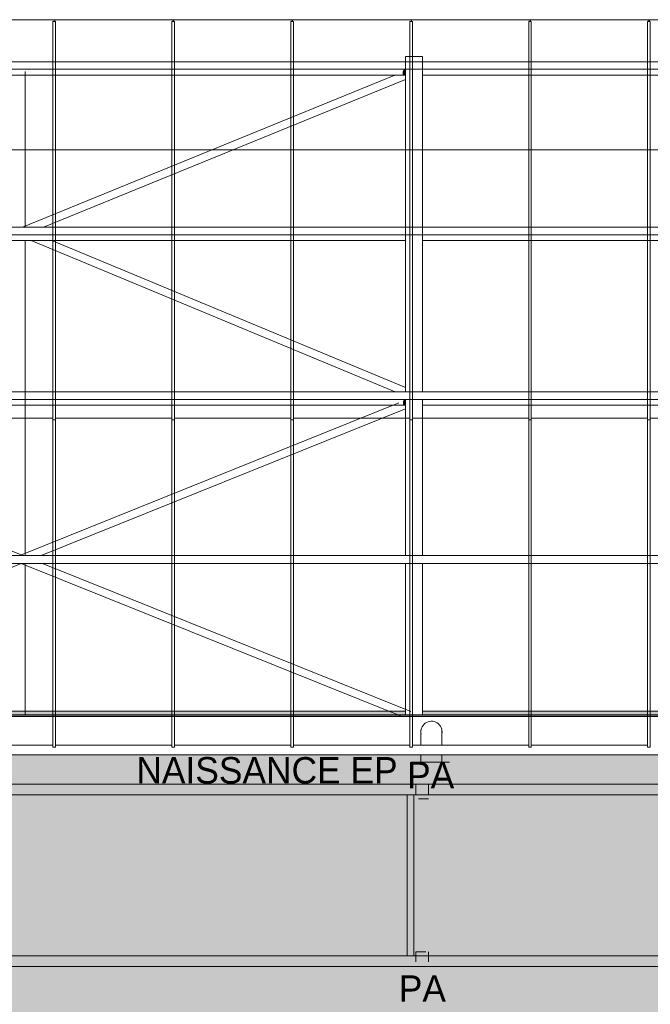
# Model space of a CAD drawing. Header units: millimetres. Extents: x 52659 to 1698020, y -10054 to 104697.
# Tile 313 of 363: x 335729 to 340500, y 18728 to 26185. Entities that reach past the tile are written whole.
import ezdxf

# ---------------------------------------------------------------- set-up
doc = ezdxf.new("R2010")
doc.units = ezdxf.units.MM
doc.header["$MEASUREMENT"] = 0
doc.linetypes.add('Tirets petits', pattern=[125, 75, -50])
for name, color, linetype in [('02-06 Poutre.Construction', 7, 'Continuous'), ('05-02 Cotation 200ème 100ème.Cotations', 7, 'Continuous'), ('06-02 Texte 200ème 100ème.Texte', 7, 'Continuous'), ('08-01 2D Dessin général.2D', 7, 'Continuous'), ('08-01 hachures', 7, 'Continuous'), ('A-ROOF-____-OTLN.Modèle IFC', 7, 'Continuous'), ('M-EQPM-____-OTLN.Modèle IFC', 7, 'Continuous'), ('S-BEAM-____-OTLN.Modèle IFC', 7, 'Continuous')]:
    doc.layers.add(name, color=color, linetype=linetype)
doc.styles.add('STYLE_GENERE_2', font='txt')
doc.styles.add('STYLE_GENERE_3', font='ARIALN.TTF')
doc.dimstyles.new('STYLE_GENERE__5', dxfattribs={"dimtxt": 200, "dimasz": 95, "dimexe": 0.18, "dimexo": 100, "dimgap": 0, "dimtad": 0, "dimtih": 1, "dimtoh": 1, "dimlfac": 0.001, "dimzin": 0, "dimdsep": 46, "dimtxsty": 'STYLE_GENERE_3', "dimblk": 'ARROWHEAD_6', "dimblk1": 'ARROWHEAD_6', "dimblk2": 'ARROWHEAD_6', "dimcen": 0.09, "dimclrd": 7, "dimclre": 7, "dimclrt": 7, "dimazin": 0, "dimtfac": 1, "dimtdec": 4, "dimtmove": 0, "dimatfit": 3, "dimfxl": 1, "dimtolj": 1, "dimtzin": 0, "dimarcsym": 0})

# ---------------------------------------------------------------- blocks, each defined once
blk = doc.blocks.new('*D844', base_point=(261781.6, 40089))
at = {"layer": '05-02 Cotation 200ème 100ème.Cotations', "color": 7, "linetype": 'Continuous', "lineweight": 13, "transparency": 16777216}
for p, q in [((267471.6, 25106.5), (267471.6, 25294)), ((347724.3, 25106.5), (347724.3, 25294)), ((267471.6, 25200.2), (307285.1, 25200.2)), ((307910.8, 25200.2), (347724.3, 25200.2)), ((347724.3, 25200.2), (347799.3, 25200.2))]:
    blk.add_line(p, q, dxfattribs=at)
at = {"layer": '05-02 Cotation 200ème 100ème.Cotations', "color": 7, "linetype": 'Continuous', "lineweight": 25, "transparency": 16777216}
for p, q in [((267521.6, 25250.2), (267421.6, 25150.2)), ((347674.3, 25150.2), (347774.3, 25250.2))]:
    blk.add_line(p, q, dxfattribs=at)
at = {"layer": '05-02 Cotation 200ème 100ème.Cotations', "color": 7, "lineweight": 9, "transparency": 16777216, "insert": (307309.9, 25100.2), "char_height": 200, "attachment_point": 7, "style": 'STYLE_GENERE_3'}
blk.add_mtext('\\A1;80,25', dxfattribs=at)
blk = doc.blocks.new('ARROWHEAD_6')
at = {"color": 0, "linetype": 'Continuous', "lineweight": 0}
for p, q in [((0, 0), (-1, 0)), ((-0.5, -0.5), (0.5, 0.5))]:
    blk.add_line(p, q, dxfattribs=at)

msp = doc.modelspace()

# ---------------------------------------------------------------- hatches: boundary and pattern name
at = {"layer": '02-06 Poutre.Construction', "linetype": 'Continuous', "lineweight": 0, "true_color": 0xbfbfbf}
for points in [[(335976.347, 23168.223), (335979.78, 23168.223), (335979.78, 26171.975), (335989.78, 26171.975), (335989.78, 26184.777), (335976.345, 26184.777), (335976.345, 23168.582)], [(335989.78, 26171.975), (335998.593, 26171.975), (335996.406, 26184.777), (335989.78, 26184.777)], [(336876.347, 23168.223), (336879.78, 23168.223), (336879.78, 26171.975), (336889.78, 26171.975), (336889.78, 26184.777), (336876.345, 26184.777), (336876.345, 23168.582)], [(336889.78, 26171.975), (336898.593, 26171.975), (336896.406, 26184.777), (336889.78, 26184.777)], [(337776.347, 23168.223), (337779.78, 23168.223), (337779.78, 26171.975), (337789.78, 26171.975), (337789.78, 26184.777), (337776.345, 26184.777), (337776.345, 23168.582)], [(337789.78, 26171.975), (337798.593, 26171.975), (337796.406, 26184.777), (337789.78, 26184.777)], [(338676.347, 23168.223), (338679.78, 23168.223), (338679.78, 26171.975), (338689.78, 26171.975), (338689.78, 26184.777), (338676.345, 26184.777), (338676.345, 23168.582)], [(338689.78, 26171.975), (338698.593, 26171.975), (338696.406, 26184.777), (338689.78, 26184.777)], [(339576.347, 23168.223), (339579.78, 23168.223), (339579.78, 26171.975), (339589.78, 26171.975), (339589.78, 26184.777), (339576.345, 26184.777), (339576.345, 23168.582)], [(339589.78, 26171.975), (339598.593, 26171.975), (339596.406, 26184.777), (339589.78, 26184.777)], [(340476.347, 23168.223), (340479.78, 23168.223), (340479.78, 26171.975), (340489.78, 26171.975), (340489.78, 26184.777), (340476.345, 26184.777), (340476.345, 23168.582)], [(340489.78, 26171.975), (340498.593, 26171.975), (340496.406, 26184.777), (340489.78, 26184.777)], [(335976.349, 23016.643), (335979.78, 23016.643), (335979.78, 23168.223), (335976.347, 23168.223), (335976.347, 23016.995)], [(336876.349, 23016.643), (336879.78, 23016.643), (336879.78, 23168.223), (336876.347, 23168.223), (336876.347, 23016.995)], [(337776.349, 23016.643), (337779.78, 23016.643), (337779.78, 23168.223), (337776.347, 23168.223), (337776.347, 23016.995)], [(338676.349, 23016.643), (338679.78, 23016.643), (338679.78, 23168.223), (338676.347, 23168.223), (338676.347, 23016.995)], [(339576.349, 23016.643), (339579.78, 23016.643), (339579.78, 23168.223), (339576.347, 23168.223), (339576.347, 23016.995)], [(340476.349, 23016.643), (340479.78, 23016.643), (340479.78, 23168.223), (340476.347, 23168.223), (340476.347, 23016.995)], [(335976.351, 22863.144), (335979.78, 22863.144), (335979.78, 23016.643), (335976.349, 23016.643), (335976.349, 22863.487)], [(336876.351, 22863.144), (336879.78, 22863.144), (336879.78, 23016.643), (336876.349, 23016.643), (336876.349, 22863.487)], [(337776.351, 22863.144), (337779.78, 22863.144), (337779.78, 23016.643), (337776.349, 23016.643), (337776.349, 22863.487)], [(338676.351, 22863.144), (338679.78, 22863.144), (338679.78, 23016.643), (338676.349, 23016.643), (338676.349, 22863.487)], [(339576.351, 22863.144), (339579.78, 22863.144), (339579.78, 23016.643), (339576.349, 23016.643), (339576.349, 22863.487)], [(340476.351, 22863.144), (340479.78, 22863.144), (340479.78, 23016.643), (340476.349, 23016.643), (340476.349, 22863.487)], [(335976.351, 22708.37), (335976.353, 22708.037), (335979.78, 22708.037), (335979.78, 22854.271), (335979.78, 22863.144), (335976.351, 22863.144)], [(336876.351, 22708.37), (336876.353, 22708.037), (336879.78, 22708.037), (336879.78, 22854.271), (336879.78, 22863.144), (336876.351, 22863.144)], [(337776.351, 22708.37), (337776.353, 22708.037), (337779.78, 22708.037), (337779.78, 22854.271), (337779.78, 22863.144), (337776.351, 22863.144)], [(338676.351, 22708.37), (338676.353, 22708.037), (338679.78, 22708.037), (338679.78, 22854.271), (338679.78, 22863.144), (338676.351, 22863.144)], [(339576.351, 22708.37), (339576.353, 22708.037), (339579.78, 22708.037), (339579.78, 22854.271), (339579.78, 22863.144), (339576.351, 22863.144)], [(340476.351, 22708.37), (340476.354, 22708.036), (340479.78, 22708.037), (340479.78, 22854.271), (340479.78, 22863.144), (340476.351, 22863.144)], [(335976.353, 22551.958), (335976.355, 22551.633), (335979.78, 22551.633), (335979.78, 22708.037), (335976.353, 22708.037)], [(336876.353, 22551.958), (336876.355, 22551.633), (336879.78, 22551.633), (336879.78, 22708.037), (336876.353, 22708.037)], [(337776.353, 22551.958), (337776.355, 22551.633), (337779.78, 22551.633), (337779.78, 22708.037), (337776.353, 22708.037)], [(338676.353, 22551.958), (338676.355, 22551.633), (338679.78, 22551.633), (338679.78, 22708.037), (338676.353, 22708.037)], [(339576.353, 22551.958), (339576.355, 22551.633), (339579.78, 22551.633), (339579.78, 22708.037), (339576.353, 22708.037)], [(340476.353, 22551.958), (340476.355, 22551.633), (340479.78, 22551.633), (340479.78, 22708.037), (340476.353, 22708.037)], [(335976.357, 22394.249), (335979.78, 22394.249), (335979.78, 22551.633), (335976.355, 22551.633), (335976.355, 22394.567)], [(336876.357, 22394.249), (336879.78, 22394.249), (336879.78, 22551.633), (336876.355, 22551.633), (336876.355, 22394.567)], [(337776.357, 22394.249), (337779.78, 22394.249), (337779.78, 22551.633), (337776.355, 22551.633), (337776.355, 22394.567)], [(338676.357, 22394.249), (338679.78, 22394.249), (338679.78, 22551.633), (338676.355, 22551.633), (338676.355, 22394.567)], [(339576.355, 22394.567), (339576.357, 22394.249), (339579.78, 22394.249), (339579.78, 22551.633), (339576.355, 22551.633)], [(340476.357, 22394.249), (340479.78, 22394.249), (340479.78, 22551.633), (340476.355, 22551.633), (340476.355, 22394.567)], [(335976.357, 22236.514), (335976.359, 22236.203), (335979.78, 22236.203), (335979.78, 22394.249), (335976.357, 22394.249)], [(336876.357, 22236.514), (336876.359, 22236.203), (336879.78, 22236.203), (336879.78, 22394.249), (336876.357, 22394.249)], [(337776.357, 22236.514), (337776.359, 22236.203), (337779.78, 22236.203), (337779.78, 22394.249), (337776.357, 22394.249)], [(338676.357, 22236.514), (338676.359, 22236.203), (338679.78, 22236.203), (338679.78, 22394.249), (338676.357, 22394.249)], [(339576.357, 22236.514), (339576.359, 22236.203), (339579.78, 22236.203), (339579.78, 22394.249), (339576.357, 22394.249)], [(340476.357, 22236.514), (340476.359, 22236.203), (340479.78, 22236.203), (340479.78, 22394.249), (340476.357, 22394.249)], [(335976.359, 22078.118), (335976.361, 22077.814), (335979.78, 22077.814), (335979.78, 22236.203), (335976.359, 22236.203)], [(336876.359, 22078.118), (336876.361, 22077.814), (336879.78, 22077.814), (336879.78, 22236.203), (336876.359, 22236.203)], [(337776.359, 22078.118), (337776.361, 22077.814), (337779.78, 22077.814), (337779.78, 22236.203), (337776.359, 22236.203)], [(338676.359, 22078.118), (338676.361, 22077.814), (338679.78, 22077.814), (338679.78, 22236.203), (338676.359, 22236.203)], [(339576.359, 22078.118), (339576.361, 22077.814), (339579.78, 22077.814), (339579.78, 22236.203), (339576.359, 22236.203)], [(340476.359, 22078.118), (340476.361, 22077.814), (340479.78, 22077.814), (340479.78, 22236.203), (340476.359, 22236.203)], [(335976.361, 21919.698), (335976.363, 21919.401), (335979.78, 21919.401), (335979.78, 22077.814), (335976.361, 22077.814)], [(336876.361, 21919.698), (336876.363, 21919.401), (336879.78, 21919.401), (336879.78, 22077.814), (336876.361, 22077.814)], [(337776.361, 21919.698), (337776.363, 21919.401), (337779.78, 21919.401), (337779.78, 22077.814), (337776.361, 22077.814)], [(338676.361, 21919.698), (338676.363, 21919.401), (338679.78, 21919.401), (338679.78, 22077.814), (338676.361, 22077.814)], [(339576.361, 21919.698), (339576.363, 21919.401), (339579.78, 21919.401), (339579.78, 22077.814), (339576.361, 22077.814)], [(340476.361, 21919.698), (340476.363, 21919.401), (340479.78, 21919.401), (340479.78, 22077.814), (340476.361, 22077.814)], [(335976.363, 21761.575), (335976.364, 21761.285), (335979.78, 21761.285), (335979.78, 21919.401), (335976.363, 21919.401)], [(336876.363, 21761.575), (336876.364, 21761.285), (336879.78, 21761.285), (336879.78, 21919.401), (336876.363, 21919.401)], [(337776.363, 21761.575), (337776.364, 21761.285), (337779.78, 21761.285), (337779.78, 21919.401), (337776.363, 21919.401)], [(338676.363, 21761.575), (338676.364, 21761.285), (338679.78, 21761.285), (338679.78, 21919.401), (338676.363, 21919.401)], [(339576.363, 21761.575), (339576.364, 21761.285), (339579.78, 21761.285), (339579.78, 21919.401), (339576.363, 21919.401)], [(340476.363, 21761.575), (340476.364, 21761.285), (340479.78, 21761.285), (340479.78, 21919.401), (340476.363, 21919.401)], [(335976.364, 21604.068), (335976.366, 21603.784), (335979.78, 21603.784), (335979.78, 21761.285), (335976.364, 21761.285)], [(336876.366, 21603.784), (336879.78, 21603.784), (336879.78, 21761.285), (336876.364, 21761.285), (336876.364, 21604.068)], [(337776.366, 21603.784), (337779.78, 21603.784), (337779.78, 21761.285), (337776.364, 21761.285), (337776.364, 21604.068)], [(338676.366, 21603.784), (338679.78, 21603.784), (338679.78, 21761.285), (338676.364, 21761.285), (338676.364, 21604.068)], [(339576.364, 21604.068), (339576.366, 21603.784), (339579.78, 21603.784), (339579.78, 21761.285), (339576.364, 21761.285)], [(340476.366, 21603.784), (340479.78, 21603.784), (340479.78, 21761.285), (340476.364, 21761.285), (340476.364, 21604.068)], [(335976.366, 21447.494), (335976.367, 21447.216), (335979.78, 21447.216), (335979.78, 21603.784), (335976.366, 21603.784)], [(336876.366, 21447.494), (336876.367, 21447.216), (336879.78, 21447.216), (336879.78, 21603.784), (336876.366, 21603.784)], [(337776.366, 21447.494), (337776.367, 21447.216), (337779.78, 21447.216), (337779.78, 21603.784), (337776.366, 21603.784)], [(338676.366, 21447.494), (338676.367, 21447.216), (338679.78, 21447.216), (338679.78, 21603.784), (338676.366, 21603.784)], [(339576.366, 21447.494), (339576.367, 21447.216), (339579.78, 21447.216), (339579.78, 21603.784), (339576.366, 21603.784)], [(340476.366, 21447.494), (340476.367, 21447.216), (340479.78, 21447.216), (340479.78, 21603.784), (340476.366, 21603.784)], [(335976.367, 21292.17), (335976.369, 21291.897), (335979.78, 21291.897), (335979.78, 21447.216), (335976.367, 21447.216)], [(336876.367, 21292.17), (336876.369, 21291.897), (336879.78, 21291.897), (336879.78, 21447.216), (336876.367, 21447.216)], [(337776.367, 21292.17), (337776.369, 21291.897), (337779.78, 21291.897), (337779.78, 21447.216), (337776.367, 21447.216)], [(338676.367, 21292.17), (338676.369, 21291.897), (338679.78, 21291.897), (338679.78, 21447.216), (338676.367, 21447.216)], [(339576.367, 21292.17), (339576.369, 21291.897), (339579.78, 21291.897), (339579.78, 21447.216), (339576.367, 21447.216)], [(340476.367, 21292.17), (340476.369, 21291.897), (340479.78, 21291.897), (340479.78, 21447.216), (340476.367, 21447.216)], [(335976.369, 21138.409), (335976.37, 21138.142), (335979.78, 21138.142), (335979.78, 21291.897), (335976.369, 21291.897)], [(336876.369, 21138.409), (336876.37, 21138.142), (336879.78, 21138.142), (336879.78, 21291.897), (336876.369, 21291.897)], [(337776.369, 21138.409), (337776.37, 21138.142), (337779.78, 21138.142), (337779.78, 21291.897), (337776.369, 21291.897)], [(338676.369, 21138.409), (338676.37, 21138.142), (338679.78, 21138.142), (338679.78, 21291.897), (338676.369, 21291.897)], [(339576.369, 21138.409), (339576.37, 21138.142), (339579.78, 21138.142), (339579.78, 21291.897), (339576.369, 21291.897)], [(340476.369, 21138.409), (340476.37, 21138.142), (340479.78, 21138.142), (340479.78, 21291.897), (340476.369, 21291.897)], [(335976.37, 20986.522), (335976.372, 20986.26), (335979.78, 20986.26), (335979.78, 21138.142), (335976.37, 21138.142)], [(336876.37, 20986.522), (336876.372, 20986.26), (336879.78, 20986.26), (336879.78, 21138.142), (336876.37, 21138.142)], [(337776.37, 20986.522), (337776.372, 20986.26), (337779.78, 20986.26), (337779.78, 21138.142), (337776.37, 21138.142)], [(338676.37, 20986.522), (338676.372, 20986.26), (338679.78, 20986.26), (338679.78, 21138.142), (338676.37, 21138.142)], [(339576.37, 20986.522), (339576.372, 20986.26), (339579.78, 20986.26), (339579.78, 21138.142), (339576.37, 21138.142)], [(340476.37, 20986.522), (340476.372, 20986.26), (340479.78, 20986.26), (340479.78, 21138.142), (340476.37, 21138.142)], [(335976.372, 20836.815), (335976.373, 20836.558), (335979.78, 20836.558), (335979.78, 20986.26), (335976.372, 20986.26)], [(336876.372, 20836.815), (336876.373, 20836.558), (336879.78, 20836.558), (336879.78, 20986.26), (336876.372, 20986.26)], [(337776.372, 20836.815), (337776.373, 20836.558), (337779.78, 20836.558), (337779.78, 20986.26), (337776.372, 20986.26)], [(338676.372, 20836.815), (338676.373, 20836.558), (338679.78, 20836.558), (338679.78, 20986.26), (338676.372, 20986.26)], [(339576.372, 20836.815), (339576.373, 20836.558), (339579.78, 20836.558), (339579.78, 20986.26), (339576.372, 20986.26)], [(340476.372, 20836.815), (340476.373, 20836.558), (340479.78, 20836.558), (340479.78, 20986.26), (340476.372, 20986.26)], [(335976.373, 20836.558), (335976.373, 20689.589), (335979.78, 20689.339), (335979.78, 20836.558)], [(336876.373, 20836.558), (336876.373, 20689.589), (336879.78, 20689.339), (336879.78, 20836.558)], [(337776.373, 20836.558), (337776.373, 20689.589), (337779.78, 20689.339), (337779.78, 20836.558)], [(338676.373, 20836.558), (338676.373, 20689.589), (338679.78, 20689.339), (338679.78, 20836.558)], [(339576.373, 20836.558), (339576.373, 20689.589), (339579.78, 20689.339), (339579.78, 20836.558)], [(340476.373, 20836.558), (340476.373, 20689.589), (340479.78, 20689.339), (340479.78, 20836.558)]]:
    msp.add_hatch(color=9, dxfattribs=at).paths.add_polyline_path(points)
at = {"layer": '08-01 hachures', "linetype": 'Continuous', "lineweight": 0, "true_color": 0x5d5d5d}
h = msp.add_hatch(dxfattribs=at)
h.set_pattern_fill('CROSS_225_29_0002', color=251, style=0, pattern_type=2)
h.set_pattern_definition([(360, (261781.56, 40089.01), (127, 127), [63.5, -190.5]), (89.99998, (261813.31, 40057.26), (-126.99996, 127.00004), [63.5, -190.5])])
h.paths.add_polyline_path([(326866.616, 20616.075), (348978.582, 20616.075), (350830.367, 12890.319), (352156.985, 12890.319), (352887.968, 9839.711), (343902.019, 9840.185), (342502.019, 9840.185), (342502.019, 9839.711), (326866.616, 9839.711)])
h.paths.add_polyline_path([(341733.995, 13920.149), (341821.847, 14141.387), (342029.79, 14293.162), (342105.358, 14312.505), (342250.368, 14312.505), (342437.85, 14234.926), (342567.166, 14090.553), (342624.34, 13871.954), (342565.559, 13650.518), (342399.299, 13484.258), (342177.863, 13425.477), (341917.877, 13508.982), (341762.366, 13708.54)], flags=0)
h.paths.add_polyline_path([(343902.019, 11724.904), (343902.019, 13109.955), (342502.019, 13109.955), (342502.019, 11724.904)], flags=0)
h.paths.add_polyline_path([(341761.352, 18313.518), (341821.699, 18290.161), (341893.394, 18247.64), (341945.093, 18203.662), (342006.34, 18128.019), (342041.289, 18062.147), (342058.719, 18013.906), (342076.504, 17912.64), (342075.074, 17842.369), (342034.87, 17696.661), (342000.898, 17636.835), (341942.39, 17566.797), (341907.161, 17535.9), (341778.349, 17465.17), (341612.326, 17440.463), (341500.226, 17459.598), (341405.476, 17501.103), (341325.378, 17560.881), (341260.166, 17637.599), (341220.289, 17710.969), (341191.532, 17806.588), (341188.561, 17948.003), (341213.211, 18044.576), (341270.011, 18149.58), (341367.767, 18247.336), (341472.439, 18304.011), (341550.184, 18325.699), (341649.252, 18332.653)], flags=0)
at = {"layer": 'A-ROOF-____-OTLN.Modèle IFC', "linetype": 'Continuous', "lineweight": 0, "true_color": 0xbfbfbf}
msp.add_hatch(color=9, dxfattribs=at).paths.add_polyline_path([(338501.985, 20394.84), (338571.11, 20394.84), (338566.642, 20616.075), (338497.517, 20616.075)])
at = {"layer": 'S-BEAM-____-OTLN.Modèle IFC', "linetype": 'Continuous', "lineweight": 0, "true_color": 0xbfbfbf}
for points in [[(338626.717, 25791.859), (338647.241, 25791.859), (338647.241, 25806.202), (338633.859, 25806.202)], [(338647.241, 25809.44), (338645.629, 25806.202), (338647.241, 25806.202)], [(338647.241, 25866.222), (338647.241, 25866.188), (338777.241, 25866.188), (338777.241, 25866.222)], [(338625.096, 25764.965), (338647.241, 25764.965), (338647.241, 25768.221), (338626.717, 25768.221)], [(338626.717, 25768.221), (338647.241, 25768.221), (338647.241, 25791.859), (338626.717, 25791.859)], [(338647.241, 24613.246), (338777.241, 24613.246), (338777.241, 24613.279), (338647.241, 24613.279)], [(338647.241, 24556.497), (338645.629, 24553.259), (338647.241, 24553.259)], [(338625.096, 24512.022), (338647.241, 24512.022), (338647.241, 24515.278), (338626.717, 24515.278)], [(338626.229, 23265.693), (338647.241, 23265.693), (338647.241, 23268.833), (338627.786, 23268.833)], [(338627.673, 23292.568), (338647.241, 23292.568), (338647.241, 23305.473), (338634.071, 23305.473)], [(338627.786, 23268.833), (338647.241, 23268.833), (338647.241, 23292.568), (338627.673, 23292.568)], [(338647.241, 23308.071), (338645.953, 23305.473), (338647.241, 23305.473)], [(338647.241, 22127.498), (338777.241, 22127.498), (338777.241, 22128), (338647.241, 22128)], [(267621.556, 20920.959), (267621.556, 20910.758), (348905.915, 20910.758), (348905.915, 20911.152), (267939.741, 20911.152), (267939.741, 20919.339), (267874.741, 20919.339), (267874.741, 20920.959)], [(267621.556, 20907.834), (348905.915, 20907.834), (348905.915, 20910.758), (267621.556, 20910.758)], [(332777.241, 20944.866), (338647.241, 20944.866), (338647.241, 20947.79), (332777.241, 20947.79)], [(332777.241, 20944.866), (332777.241, 20920.959), (338647.241, 20920.959), (338647.241, 20944.866)], [(332777.241, 20919.339), (338647.241, 20919.339), (338647.241, 20920.959), (332777.241, 20920.959)], [(338777.241, 20944.866), (344660.883, 20944.866), (344660.883, 20947.79), (338777.241, 20947.79)], [(344660.883, 20944.866), (338777.241, 20944.866), (338777.241, 20920.959), (344660.883, 20920.959)], [(344660.883, 20920.959), (338777.241, 20920.959), (338777.241, 20919.339), (344660.883, 20919.339)]]:
    msp.add_hatch(color=9, dxfattribs=at).paths.add_polyline_path(points)

# ---------------------------------------------------------------- linework, layer by layer
at = {"color": 7, "linetype": 'Tirets petits', "lineweight": 9}
for p, q in [((338726.145, 20394.84), (338822.394, 20394.84)), ((338726.145, 20394.84), (338726.145, 20284.109)), ((338822.394, 20394.84), (338822.394, 20284.109)), ((338822.394, 20284.109), (338726.145, 20284.109)), ((338726.145, 19125.572), (338822.394, 19125.572)), ((338726.145, 19125.572), (338726.145, 19014.84)), ((338822.394, 19125.572), (338822.394, 19014.84)), ((338822.394, 19014.84), (338726.145, 19014.84))]:
    msp.add_line(p, q, dxfattribs=at)
at = {"layer": '02-06 Poutre.Construction', "color": 7, "linetype": 'Continuous', "lineweight": 9}
for p, q in [((335089.78, 26184.777), (335989.78, 26184.777)), ((335989.78, 26184.777), (336889.78, 26184.777)), ((336889.78, 26184.777), (337789.78, 26184.777)), ((336889.78, 26184.777), (336889.78, 26171.975)), ((337789.78, 26184.777), (338689.78, 26184.777)), ((337789.78, 26184.777), (337789.78, 26171.975)), ((338689.78, 26184.777), (339589.78, 26184.777)), ((339589.78, 26184.777), (340489.78, 26184.777)), ((339589.78, 26184.777), (339589.78, 26171.975)), ((340489.78, 26184.777), (341389.78, 26184.777)), ((340489.78, 26184.777), (340489.78, 26171.975)), ((335979.78, 26171.975), (335999.78, 26171.975)), ((335979.78, 26171.975), (335979.78, 23155.422)), ((335999.78, 26171.975), (335999.78, 23155.422)), ((336879.78, 26171.975), (336899.78, 26171.975)), ((336879.78, 26171.975), (336879.78, 23155.422)), ((336899.78, 26171.975), (336899.78, 23155.422)), ((337779.78, 26171.975), (337799.78, 26171.975)), ((337779.78, 26171.975), (337779.78, 23155.422)), ((337799.78, 26171.975), (337799.78, 23155.422)), ((338679.78, 26171.975), (338699.78, 26171.975)), ((338679.78, 26171.975), (338679.78, 23155.422)), ((338699.78, 26171.975), (338699.78, 23155.422)), ((339579.78, 26171.975), (339599.78, 26171.975)), ((339579.78, 26171.975), (339579.78, 23155.422)), ((339599.78, 26171.975), (339599.78, 23155.422)), ((340479.78, 26171.975), (340499.78, 26171.975)), ((340479.78, 26171.975), (340479.78, 23155.422)), ((340499.78, 26171.975), (340499.78, 23155.422)), ((335099.78, 23168.223), (335979.78, 23168.223)), ((335979.78, 23155.422), (335999.78, 23155.422)), ((335979.78, 23155.422), (335979.78, 23003.842)), ((335999.78, 23168.223), (336879.78, 23168.223)), ((335999.78, 23155.422), (335999.78, 23003.842)), ((336879.78, 23155.422), (336899.78, 23155.422)), ((336879.78, 23155.422), (336879.78, 23003.842)), ((336899.78, 23168.223), (337779.78, 23168.223)), ((336899.78, 23155.422), (336899.78, 23003.842)), ((337779.78, 23155.422), (337799.78, 23155.422)), ((337779.78, 23155.422), (337779.78, 23003.842)), ((337799.78, 23168.223), (338679.78, 23168.223)), ((337799.78, 23155.422), (337799.78, 23003.842)), ((338679.78, 23155.422), (338699.78, 23155.422)), ((338679.78, 23155.422), (338679.78, 23003.842)), ((338699.78, 23168.223), (339579.78, 23168.223)), ((338699.78, 23155.422), (338699.78, 23003.842)), ((339579.78, 23155.422), (339599.78, 23155.422)), ((339579.78, 23155.422), (339579.78, 23003.842)), ((339599.78, 23168.223), (340479.78, 23168.223)), ((339599.78, 23155.422), (339599.78, 23003.842)), ((340479.78, 23155.422), (340499.78, 23155.422)), ((340479.78, 23155.422), (340479.78, 23003.842)), ((340499.78, 23168.223), (341379.78, 23168.223)), ((340499.78, 23155.422), (340499.78, 23003.842)), ((335979.78, 23003.842), (335979.78, 22850.343)), ((335999.78, 23003.842), (335999.78, 22850.343)), ((336879.78, 23003.842), (336879.78, 22850.343)), ((336899.78, 23003.842), (336899.78, 22850.343)), ((337779.78, 23003.842), (337779.78, 22850.343)), ((337799.78, 23003.842), (337799.78, 22850.343)), ((338679.78, 23003.842), (338679.78, 22850.343)), ((338699.78, 23003.842), (338699.78, 22850.343)), ((339579.78, 23003.842), (339579.78, 22850.343)), ((339599.78, 23003.842), (339599.78, 22850.343)), ((340479.78, 23003.842), (340479.78, 22850.343)), ((340499.78, 23003.842), (340499.78, 22850.343)), ((335979.78, 22850.343), (335979.78, 22695.235)), ((335999.78, 22850.343), (335999.78, 22695.235)), ((336879.78, 22850.343), (336879.78, 22695.235)), ((336899.78, 22850.343), (336899.78, 22695.235)), ((337779.78, 22850.343), (337779.78, 22695.235)), ((337799.78, 22850.343), (337799.78, 22695.235)), ((338679.78, 22850.343), (338679.78, 22695.235)), ((338699.78, 22850.343), (338699.78, 22695.235)), ((339579.78, 22850.343), (339579.78, 22695.235)), ((339599.78, 22850.343), (339599.78, 22695.235)), ((340479.78, 22850.343), (340479.78, 22695.235)), ((340499.78, 22850.343), (340499.78, 22695.235)), ((335979.78, 22695.235), (335979.78, 22538.832)), ((335999.78, 22695.235), (335999.78, 22538.832)), ((336879.78, 22695.235), (336879.78, 22538.832)), ((336899.78, 22695.235), (336899.78, 22538.832)), ((337779.78, 22695.235), (337779.78, 22538.832)), ((337799.78, 22695.235), (337799.78, 22538.832)), ((338679.78, 22695.235), (338679.78, 22538.832)), ((338699.78, 22695.235), (338699.78, 22538.832)), ((339579.78, 22695.235), (339579.78, 22538.832)), ((339599.78, 22695.235), (339599.78, 22538.832)), ((340479.78, 22695.235), (340479.78, 22538.832)), ((340499.78, 22695.235), (340499.78, 22538.832)), ((335979.78, 22538.832), (335979.78, 22381.448)), ((335999.78, 22538.832), (335999.78, 22381.448)), ((336879.78, 22538.832), (336879.78, 22381.448)), ((336899.78, 22538.832), (336899.78, 22381.448)), ((337779.78, 22538.832), (337779.78, 22381.448)), ((337799.78, 22538.832), (337799.78, 22381.448)), ((338679.78, 22538.832), (338679.78, 22381.448)), ((338699.78, 22538.832), (338699.78, 22381.448)), ((339579.78, 22538.832), (339579.78, 22381.448)), ((339599.78, 22538.832), (339599.78, 22381.448)), ((340479.78, 22538.832), (340479.78, 22381.448)), ((340499.78, 22538.832), (340499.78, 22381.448)), ((335979.78, 22381.448), (335979.78, 22223.402)), ((335999.78, 22381.448), (335999.78, 22223.402)), ((336879.78, 22381.448), (336879.78, 22223.402)), ((336899.78, 22381.448), (336899.78, 22223.402)), ((337779.78, 22381.448), (337779.78, 22223.402)), ((337799.78, 22381.448), (337799.78, 22223.402)), ((338679.78, 22381.448), (338679.78, 22223.402)), ((338699.78, 22381.448), (338699.78, 22223.402)), ((339579.78, 22381.448), (339579.78, 22223.402)), ((339599.78, 22381.448), (339599.78, 22223.402)), ((340479.78, 22381.448), (340479.78, 22223.402)), ((340499.78, 22381.448), (340499.78, 22223.402)), ((335979.78, 22223.402), (335979.78, 22065.013)), ((335999.78, 22223.402), (335999.78, 22065.013)), ((336879.78, 22223.402), (336879.78, 22065.013)), ((336899.78, 22223.402), (336899.78, 22065.013)), ((337779.78, 22223.402), (337779.78, 22065.013)), ((337799.78, 22223.402), (337799.78, 22065.013)), ((338679.78, 22223.402), (338679.78, 22065.013)), ((338699.78, 22223.402), (338699.78, 22065.013)), ((339579.78, 22223.402), (339579.78, 22065.013)), ((339599.78, 22223.402), (339599.78, 22065.013)), ((340479.78, 22223.402), (340479.78, 22065.013)), ((340499.78, 22223.402), (340499.78, 22065.013)), ((335979.78, 22065.013), (335979.78, 21906.6)), ((335999.78, 22065.013), (335999.78, 21906.6)), ((336879.78, 22065.013), (336879.78, 21906.6)), ((336899.78, 22065.013), (336899.78, 21906.6)), ((337779.78, 22065.013), (337779.78, 21906.6)), ((337799.78, 22065.013), (337799.78, 21906.6)), ((338679.78, 22065.013), (338679.78, 21906.6)), ((338699.78, 22065.013), (338699.78, 21906.6)), ((339579.78, 22065.013), (339579.78, 21906.6)), ((339599.78, 22065.013), (339599.78, 21906.6)), ((340479.78, 22065.013), (340479.78, 21906.6)), ((340499.78, 22065.013), (340499.78, 21906.6)), ((335979.78, 21906.6), (335979.78, 21748.483)), ((335999.78, 21906.6), (335999.78, 21748.483)), ((336879.78, 21906.6), (336879.78, 21748.483)), ((336899.78, 21906.6), (336899.78, 21748.483)), ((337779.78, 21906.6), (337779.78, 21748.483)), ((337799.78, 21906.6), (337799.78, 21748.483)), ((338679.78, 21906.6), (338679.78, 21748.483)), ((338699.78, 21906.6), (338699.78, 21748.483)), ((339579.78, 21906.6), (339579.78, 21748.483)), ((339599.78, 21906.6), (339599.78, 21748.483)), ((340479.78, 21906.6), (340479.78, 21748.483)), ((340499.78, 21906.6), (340499.78, 21748.483)), ((335979.78, 21748.483), (335979.78, 21590.982)), ((335999.78, 21748.483), (335999.78, 21590.982)), ((336879.78, 21748.483), (336879.78, 21590.982)), ((336899.78, 21748.483), (336899.78, 21590.982)), ((337779.78, 21748.483), (337779.78, 21590.982)), ((337799.78, 21748.483), (337799.78, 21590.982)), ((338679.78, 21748.483), (338679.78, 21590.982)), ((338699.78, 21748.483), (338699.78, 21590.982)), ((339579.78, 21748.483), (339579.78, 21590.982)), ((339599.78, 21748.483), (339599.78, 21590.982)), ((340479.78, 21748.483), (340479.78, 21590.982)), ((340499.78, 21748.483), (340499.78, 21590.982)), ((335979.78, 21590.982), (335979.78, 21434.414)), ((335999.78, 21590.982), (335999.78, 21434.414)), ((336879.78, 21590.982), (336879.78, 21434.414)), ((336899.78, 21590.982), (336899.78, 21434.414)), ((337779.78, 21590.982), (337779.78, 21434.414)), ((337799.78, 21590.982), (337799.78, 21434.414)), ((338679.78, 21590.982), (338679.78, 21434.414)), ((338699.78, 21590.982), (338699.78, 21434.414)), ((339579.78, 21590.982), (339579.78, 21434.414)), ((339599.78, 21590.982), (339599.78, 21434.414)), ((340479.78, 21590.982), (340479.78, 21434.414)), ((340499.78, 21590.982), (340499.78, 21434.414)), ((335979.78, 21434.414), (335979.78, 21279.096)), ((335999.78, 21434.414), (335999.78, 21279.096)), ((336879.78, 21434.414), (336879.78, 21279.096)), ((336899.78, 21434.414), (336899.78, 21279.096)), ((337779.78, 21434.414), (337779.78, 21279.096)), ((337799.78, 21434.414), (337799.78, 21279.096)), ((338679.78, 21434.414), (338679.78, 21279.096)), ((338699.78, 21434.414), (338699.78, 21279.096)), ((339579.78, 21434.414), (339579.78, 21279.096)), ((339599.78, 21434.414), (339599.78, 21279.096)), ((340479.78, 21434.414), (340479.78, 21279.096)), ((340499.78, 21434.414), (340499.78, 21279.096)), ((335979.78, 21279.096), (335979.78, 21125.341)), ((335999.78, 21279.096), (335999.78, 21125.341)), ((336879.78, 21279.096), (336879.78, 21125.341)), ((336899.78, 21279.096), (336899.78, 21125.341)), ((337779.78, 21279.096), (337779.78, 21125.341)), ((337799.78, 21279.096), (337799.78, 21125.341)), ((338679.78, 21279.096), (338679.78, 21125.341)), ((338699.78, 21279.096), (338699.78, 21125.341)), ((339579.78, 21279.096), (339579.78, 21125.341)), ((339599.78, 21279.096), (339599.78, 21125.341)), ((340479.78, 21279.096), (340479.78, 21125.341)), ((340499.78, 21279.096), (340499.78, 21125.341)), ((335979.78, 21125.341), (335979.78, 20973.459)), ((335999.78, 21125.341), (335999.78, 20973.459)), ((336879.78, 21125.341), (336879.78, 20973.459)), ((336899.78, 21125.341), (336899.78, 20973.459)), ((337779.78, 21125.341), (337779.78, 20973.459)), ((337799.78, 21125.341), (337799.78, 20973.459)), ((338679.78, 21125.341), (338679.78, 20973.459)), ((338699.78, 21125.341), (338699.78, 20973.459)), ((339579.78, 21125.341), (339579.78, 20973.459)), ((339599.78, 21125.341), (339599.78, 20973.459)), ((340479.78, 21125.341), (340479.78, 20973.459)), ((340499.78, 21125.341), (340499.78, 20973.459)), ((335979.78, 20973.459), (335979.78, 20823.757)), ((335999.78, 20973.459), (335999.78, 20823.757)), ((336879.78, 20973.459), (336879.78, 20823.757)), ((336899.78, 20973.459), (336899.78, 20823.757)), ((337779.78, 20973.459), (337779.78, 20823.757)), ((337799.78, 20973.459), (337799.78, 20823.757)), ((338679.78, 20973.459), (338679.78, 20823.757)), ((338699.78, 20973.459), (338699.78, 20823.757)), ((339579.78, 20973.459), (339579.78, 20823.757)), ((339599.78, 20973.459), (339599.78, 20823.757)), ((340479.78, 20973.459), (340479.78, 20823.757)), ((340499.78, 20973.459), (340499.78, 20823.757)), ((335979.78, 20823.757), (335979.78, 20676.537)), ((335999.78, 20823.757), (335999.78, 20676.537)), ((336879.78, 20823.757), (336879.78, 20676.537)), ((336899.78, 20823.757), (336899.78, 20676.537)), ((337779.78, 20823.757), (337779.78, 20676.537)), ((337799.78, 20823.757), (337799.78, 20676.537)), ((338679.78, 20823.757), (338679.78, 20676.537)), ((338699.78, 20823.757), (338699.78, 20676.537)), ((339579.78, 20823.757), (339579.78, 20676.537)), ((339599.78, 20823.757), (339599.78, 20676.537)), ((340479.78, 20823.757), (340479.78, 20676.537)), ((340499.78, 20823.757), (340499.78, 20676.537)), ((335099.78, 20689.339), (335979.78, 20689.339)), ((335979.78, 20676.537), (335999.78, 20676.537)), ((335999.78, 20689.339), (336879.78, 20689.339)), ((336879.78, 20676.537), (336899.78, 20676.537)), ((336899.78, 20689.339), (337779.78, 20689.339)), ((337779.78, 20676.537), (337799.78, 20676.537)), ((337799.78, 20689.339), (338679.78, 20689.339)), ((338679.78, 20676.537), (338699.78, 20676.537)), ((338699.78, 20689.339), (339579.78, 20689.339)), ((339579.78, 20676.537), (339599.78, 20676.537)), ((339599.78, 20689.339), (340479.78, 20689.339)), ((340479.78, 20676.537), (340499.78, 20676.537))]:
    msp.add_line(p, q, dxfattribs=at)
at = {"layer": '08-01 2D Dessin général.2D', "color": 9, "linetype": 'Continuous', "lineweight": 5}
for p, q in [((335750.321, 24613.246), (338567.953, 25764.965)), ((335750.321, 24613.246), (338567.953, 25764.965)), ((335769.252, 25791.859), (335769.252, 24613.246)), ((335769.252, 25791.859), (335769.252, 24613.246)), ((335908.898, 24613.246), (338647.241, 25732.555)), ((335908.898, 24613.246), (338647.241, 25732.555)), ((335769.252, 24512.022), (335769.252, 22127.498)), ((335769.252, 24512.022), (335769.252, 22127.498)), ((335815.52, 24512.022), (338569.188, 23365.577)), ((335815.52, 24512.022), (338569.188, 23365.577)), ((335971.516, 24512.022), (338647.241, 23398.027)), ((335971.516, 24512.022), (338647.241, 23398.027)), ((332885.259, 23281.983), (335752.902, 22127.498)), ((332885.259, 23281.983), (335752.902, 22127.498)), ((335729.653, 22127.498), (338597.296, 23281.983)), ((335729.653, 22127.498), (338597.296, 23281.983)), ((335890.312, 22127.498), (338647.241, 23237.41)), ((335890.312, 22127.498), (338647.241, 23237.41)), ((332817.481, 20890.406), (335741.277, 22067.498)), ((332817.481, 20890.406), (335741.277, 22067.498)), ((335741.277, 22067.498), (338621.784, 20907.834)), ((335741.277, 22067.498), (338621.784, 20907.834)), ((335769.252, 22067.498), (335769.252, 20920.959)), ((335769.252, 22067.498), (335769.252, 20920.959)), ((335901.937, 22067.498), (338687.481, 20946.065)), ((335901.937, 22067.498), (338687.481, 20946.065))]:
    msp.add_line(p, q, dxfattribs=at)
at = {"layer": '08-01 2D Dessin général.2D', "color": 7, "linetype": 'Continuous', "lineweight": 18}
for p, q in [((338764.045, 20689.339), (338764.045, 20807.347)), ((338764.045, 20689.339), (338764.045, 20807.347)), ((338922.529, 20689.339), (338922.529, 20807.347)), ((338922.529, 20689.339), (338922.529, 20807.347)), ((338764.045, 20562.934), (338764.045, 20616.075)), ((338764.045, 20562.934), (338764.045, 20616.075)), ((338922.529, 20562.934), (338922.529, 20616.075)), ((338922.529, 20562.934), (338922.529, 20616.075)), ((338981.764, 20562.934), (338689.88, 20562.934)), ((338981.764, 20562.934), (338689.88, 20562.934))]:
    msp.add_line(p, q, dxfattribs=at)
msp.add_arc((338844.045, 20791.85), 80, 348.8301504, 193.9137232, dxfattribs=at)
msp.add_arc((338844.045, 20791.85), 80, 348.8301504, 193.9137232, dxfattribs=at)
at = {"layer": '08-01 hachures', "color": 7, "linetype": 'Continuous', "lineweight": 9, "flags": 128}
msp.add_lwpolyline([(326866.616, 20616.075), (348978.582, 20616.075), (350830.367, 12890.319), (352156.985, 12890.319), (352887.968, 9839.711), (343902.019, 9840.185), (342502.019, 9840.185), (342502.019, 9839.711), (326866.616, 9839.711)], close=True, dxfattribs=at)
at = {"layer": 'A-ROOF-____-OTLN.Modèle IFC', "color": 7, "linetype": 'Continuous', "lineweight": 18}
for p, q in [((336472.413, 20616.075), (332152.115, 20616.075)), ((340792.711, 20616.075), (336472.413, 20616.075))]:
    msp.add_line(p, q, dxfattribs=at)
at = {"layer": 'M-EQPM-____-OTLN.Modèle IFC', "color": 7, "linetype": 'Continuous', "lineweight": 18}
for p, q in [((271429.593, 20394.84), (347166.934, 20394.84)), ((338660.495, 20314.84), (335135.495, 20314.84)), ((338660.495, 19094.84), (338660.495, 20314.84)), ((338710.495, 20314.84), (338660.495, 20314.84)), ((338710.495, 20314.84), (338710.495, 19094.84)), ((342255.495, 20314.84), (338710.495, 20314.84)), ((335135.495, 19094.84), (338660.495, 19094.84)), ((338660.495, 19094.84), (338710.495, 19094.84)), ((338710.495, 19094.84), (342255.495, 19094.84)), ((271429.593, 19014.84), (347166.934, 19014.84))]:
    msp.add_line(p, q, dxfattribs=at)
at = {"layer": 'S-BEAM-____-OTLN.Modèle IFC', "color": 9, "linetype": 'Continuous', "lineweight": 5}
for p, q in [((338647.241, 25905.905), (338777.241, 25905.905)), ((338647.241, 25905.905), (338647.241, 25866.188)), ((338777.241, 25866.188), (338777.241, 25905.905)), ((267621.616, 25809.457), (347710.295, 25809.457)), ((338647.241, 25866.188), (338777.241, 25866.188)), ((338647.241, 25866.188), (338647.241, 25809.457)), ((338647.241, 25809.44), (338647.241, 24613.246)), ((338777.241, 25809.457), (338777.241, 25866.188)), ((338777.241, 24613.246), (338777.241, 25809.44)), ((332777.241, 25764.965), (338647.241, 25764.965)), ((338777.241, 25764.965), (344660.883, 25764.965)), ((332777.241, 24613.246), (338647.241, 24613.246)), ((338647.241, 24613.246), (338777.241, 24613.246)), ((338647.241, 24613.246), (338647.241, 24556.515)), ((338777.241, 24613.246), (344660.883, 24613.246)), ((338777.241, 24556.515), (338777.241, 24613.246)), ((267621.556, 24556.515), (348017.007, 24556.515)), ((338647.241, 24556.497), (338647.241, 23369.492)), ((338777.241, 23369.492), (338777.241, 24556.497)), ((332777.241, 24512.022), (338647.241, 24512.022)), ((338777.241, 24512.022), (344660.883, 24512.022)), ((332777.241, 23365.577), (338647.241, 23365.577)), ((338647.241, 23365.577), (338647.241, 23369.492)), ((338647.241, 23365.577), (338777.241, 23365.577)), ((338777.241, 23365.577), (338777.241, 23369.492)), ((338777.241, 23365.577), (344660.883, 23365.577)), ((267621.556, 23308.613), (348324.917, 23308.613)), ((332777.241, 23265.693), (338647.241, 23265.693)), ((338647.241, 22971.085), (338647.241, 23308.07)), ((338777.241, 22971.085), (338777.241, 23308.07)), ((338777.241, 23265.693), (344660.883, 23265.693)), ((338647.241, 22561.972), (338647.241, 22971.085)), ((338777.241, 22561.972), (338777.241, 22971.085)), ((338647.241, 22147.164), (338647.241, 22561.972)), ((338777.241, 22147.164), (338777.241, 22561.972)), ((338647.241, 22127.498), (338647.241, 22147.164)), ((338777.241, 22127.498), (338777.241, 22147.164)), ((325204.78, 22127.498), (348599.213, 22127.498)), ((325179.78, 22065.013), (348599.213, 22067.498)), ((338647.241, 21731.74), (338647.241, 22067.498)), ((338777.241, 21731.74), (338777.241, 22067.498)), ((338647.241, 21320.787), (338647.241, 21731.74)), ((338777.241, 21320.787), (338777.241, 21731.74)), ((338647.241, 20919.339), (338647.241, 21320.787)), ((338777.241, 20919.339), (338777.241, 21320.787)), ((267621.556, 20910.758), (348905.915, 20910.758)), ((267621.556, 20907.834), (348905.915, 20907.834)), ((332777.241, 20947.79), (338647.241, 20947.79)), ((332777.241, 20920.959), (338647.241, 20920.959)), ((338777.241, 20919.339), (338647.241, 20919.339)), ((338777.241, 20947.79), (344660.883, 20947.79)), ((338777.241, 20920.959), (344660.883, 20920.959))]:
    msp.add_line(p, q, dxfattribs=at)
at = {"layer": 'S-BEAM-____-OTLN.Modèle IFC', "color": 7, "linetype": 'Continuous', "lineweight": 18}
for p, q in [((332777.241, 25866.188), (338647.241, 25866.188)), ((338777.241, 25866.188), (344660.883, 25866.188))]:
    msp.add_line(p, q, dxfattribs=at)

# ---------------------------------------------------------------- texts
at = {"layer": '06-02 Texte 200ème 100ème.Texte', "color": 7, "linetype": 'Continuous', "lineweight": 9, "char_height": 200, "attachment_point": 5, "style": 'STYLE_GENERE_2'}
for s, insert in [('\\A1;NAISSANCE EP', (337599.898, 20498.787)), ('\\A1;PA', (338838.166, 20463.714)), ('\\A1;PA', (338775.543, 18846.805))]:
    msp.add_mtext(s, dxfattribs=dict(at, insert=insert))

# ---------------------------------------------------------------- dimensions: what is measured, and where the dimension line sits
at = {"layer": '05-02 Cotation 200ème 100ème.Cotations', "color": 7, "linetype": 'Continuous', "lineweight": 13}
dim = msp.add_linear_dim(base=(347724.301, 25200.22), p1=(267471.556, 25766.902), p2=(347724.301, 25850.561), dimstyle='STYLE_GENERE__5', dxfattribs=at)
dim.commit()
dim.dimension.update_dxf_attribs({"geometry": '*D844', "text_midpoint": (307645.929, 25200.22), "dimtype": 160})

doc.saveas('drawing.dxf')
